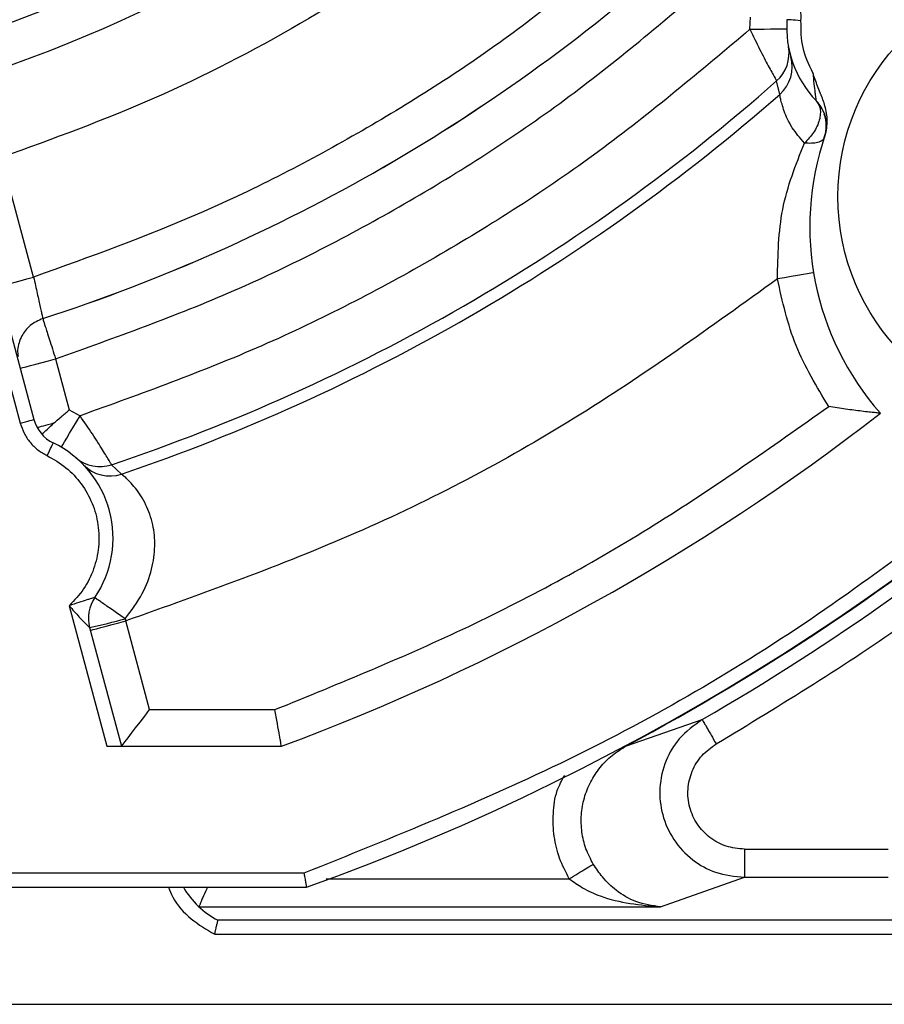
# Model space of a CAD drawing. Header units: inches. Extents: x 170 to 288, y 234 to 248.
# Tile 469 of 480: x 260.3029 to 260.3432, y 244.5855 to 244.6314. Entities that reach past the tile are written whole.
import ezdxf

# ---------------------------------------------------------------- set-up
doc = ezdxf.new("R2010")
doc.units = ezdxf.units.IN
doc.header["$LTSCALE"] = 0.25
doc.header["$MEASUREMENT"] = 0
doc.layers.add('ANNOTATIONS', color=1, linetype='Continuous')
doc.layers.add('STANDARD Z GUIDE MOTOR RH', color=7, linetype='Continuous')
doc.styles.add('ARIAL', font='arial.ttf', dxfattribs={"height": 0.09375})
doc.dimstyles.new('STANDARD$0', dxfattribs={"dimtxt": 0.09375, "dimasz": 0.09375, "dimexe": 0.03125, "dimexo": 0.046875, "dimgap": 0.09, "dimtad": 0, "dimtih": 1, "dimtoh": 1, "dimdec": 4, "dimzin": 0, "dimdsep": 46, "dimtxsty": 'ARIAL', "dimcen": 0.09, "dimadec": 0, "dimazin": 0, "dimtfac": 1, "dimtdec": 4, "dimtofl": 0, "dimtmove": 0, "dimatfit": 1, "dimfxl": 1, "dimtolj": 1, "dimtzin": 0, "dimarcsym": 0})

# ---------------------------------------------------------------- blocks, each defined once
blk = doc.blocks.new('*D45')
at = {"layer": 'ANNOTATIONS', "color": 0, "lineweight": -2, "transparency": 16777216}
for p, q in [((260.782945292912, 245.2238306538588), (261.3812151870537, 245.2238306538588)), ((261.3499651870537, 245.1300806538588), (261.3499651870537, 244.8380630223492)), ((261.3499651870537, 244.2690339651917), (261.3499651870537, 244.5610515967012)), ((259.6662786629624, 244.1752839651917), (261.3812151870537, 244.1752839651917))]:
    blk.add_line(p, q, dxfattribs=at)
at = {"layer": 'ANNOTATIONS', "color": 0, "transparency": 16777216}
for points in [[(261.3343401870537, 245.1300806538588), (261.3655901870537, 245.1300806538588), (261.3499651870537, 245.2238306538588)], [(261.3343401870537, 244.2690339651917), (261.3655901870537, 244.2690339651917), (261.3499651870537, 244.1752839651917)]]:
    blk.add_solid(points, dxfattribs=at)
at = {"layer": 'defpoints', "color": 0, "transparency": 16777216}
for p in [(260.736070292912, 245.2238306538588), (261.3499651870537, 245.2238306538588), (259.6194036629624, 244.1752839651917)]:
    blk.add_point(p, dxfattribs=at)
at = {"layer": 'ANNOTATIONS', "color": 0, "transparency": 16777216, "insert": (261.3499651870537, 244.6995573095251), "char_height": 0.09375, "attachment_point": 5, "style": 'ARIAL'}
blk.add_mtext('\\A1;HEADROOM', dxfattribs=at)

msp = doc.modelspace()

# ---------------------------------------------------------------- linework, layer by layer
at = {"layer": 'STANDARD Z GUIDE MOTOR RH'}
for p, q in [((260.336909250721, 244.6309080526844), (260.3369264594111, 244.6314782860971)), ((260.3388306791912, 244.6295513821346), (260.3388439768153, 244.6294896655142)), ((260.2987656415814, 244.6282176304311), (260.3029577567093, 244.6125724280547)), ((260.2993993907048, 244.6283874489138), (260.3035915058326, 244.6127422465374)), ((260.3382916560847, 244.6278780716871), (260.3381496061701, 244.6285005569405)), ((260.3035819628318, 244.6193694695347), (260.3020894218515, 244.624940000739)), ((260.3046014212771, 244.6155648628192), (260.305239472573, 244.6131838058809)), ((260.305239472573, 244.6131838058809), (260.3057418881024, 244.6129136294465)), ((260.3060629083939, 244.6104665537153), (260.3060582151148, 244.6104652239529)), ((260.306154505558, 244.6104142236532), (260.3060645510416, 244.6104670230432)), ((260.3072066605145, 244.6106356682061), (260.3076746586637, 244.6102013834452)), ((260.3052354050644, 244.6040720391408), (260.3069895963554, 244.597525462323)), ((260.3078443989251, 244.6034665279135), (260.3078704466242, 244.6033648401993)), ((260.3061882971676, 244.6030509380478), (260.3076688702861, 244.597525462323)), ((260.3089779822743, 244.5992314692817), (260.3078704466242, 244.6033648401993)), ((260.3089779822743, 244.5992314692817), (260.3148048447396, 244.5992314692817)), ((260.3311638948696, 244.5975489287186), (260.3346850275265, 244.5987709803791)), ((260.3069895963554, 244.597525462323), (260.315112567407, 244.597525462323)), ((260.3366488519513, 244.592737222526), (260.3433409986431, 244.592737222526)), ((260.3161582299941, 244.5916199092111), (260.2409990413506, 244.5916199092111)), ((260.3171927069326, 244.5913624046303), (260.3285034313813, 244.5913624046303)), ((260.332749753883, 244.5900508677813), (260.3366488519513, 244.591425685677)), ((260.3366488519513, 244.591425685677), (260.3433409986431, 244.591425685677)), ((260.2408846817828, 244.5909637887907), (260.3162726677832, 244.5909637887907)), ((260.3112753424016, 244.5900508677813), (260.3112758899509, 244.5900493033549)), ((260.3112753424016, 244.5900508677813), (260.332749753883, 244.5900508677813)), ((260.312158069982, 244.5894297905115), (260.3121574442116, 244.589430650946)), ((260.3641523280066, 244.5894297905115), (260.312158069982, 244.5894297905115)), ((260.3120060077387, 244.5887740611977), (260.3638805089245, 244.5887740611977)), ((260.2824936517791, 244.585524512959), (260.3638805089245, 244.585524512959))]:
    msp.add_line(p, q, dxfattribs=at)
at = {"layer": 'STANDARD Z GUIDE MOTOR RH', "flags": 128}
for points in [[(260.3392823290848, 244.631305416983), (260.3391546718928, 244.6313148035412), (260.3390318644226, 244.6313237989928), (260.3389187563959, 244.6313320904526), (260.3388195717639, 244.6313393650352), (260.3387382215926, 244.6313453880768), (260.3386777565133, 244.6313497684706), (260.3386405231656, 244.6313525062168), (260.3386279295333, 244.6313534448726)], [(260.336909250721, 244.6309080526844), (260.3372420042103, 244.630912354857), (260.3375620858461, 244.6309165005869), (260.3378569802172, 244.6309202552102), (260.3381155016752, 244.6309236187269), (260.3383276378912, 244.630926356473), (260.3384852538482, 244.630928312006), (260.3385823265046, 244.6309295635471), (260.3386151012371, 244.630930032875)], [(260.339868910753, 244.6195673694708), (260.3398366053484, 244.6195619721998), (260.3397408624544, 244.6195460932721), (260.3395852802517, 244.619520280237), (260.3393759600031, 244.6194856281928), (260.3391209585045, 244.6194433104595), (260.3388299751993, 244.6193951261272), (260.3385141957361, 244.6193427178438), (260.3381859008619, 244.6192883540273)], [(260.3019340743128, 244.6189279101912), (260.3019657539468, 244.6189364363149), (260.3020595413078, 244.6189615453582), (260.3022118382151, 244.6190023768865), (260.3024167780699, 244.6190572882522), (260.3026664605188, 244.6191241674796), (260.3029513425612, 244.6192005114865), (260.3032604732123, 244.6192833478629), (260.3035819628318, 244.6193694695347)], [(260.3029535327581, 244.6151233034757), (260.3029852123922, 244.6151317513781), (260.3030789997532, 244.6151568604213), (260.3032312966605, 244.6151976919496), (260.3034362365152, 244.6152526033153), (260.3036859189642, 244.615319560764), (260.3039708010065, 244.615395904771), (260.3042799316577, 244.6154786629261), (260.3046014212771, 244.6155648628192)], [(260.3029577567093, 244.6125724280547), (260.3030813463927, 244.6126055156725), (260.303200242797, 244.6126374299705), (260.3033098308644, 244.6126667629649), (260.3034058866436, 244.6126924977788), (260.3034847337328, 244.6127136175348), (260.3035433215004, 244.6127293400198), (260.3035793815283, 244.612738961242), (260.3035915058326, 244.6127422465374)], [(260.3048699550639, 244.6114472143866), (260.304886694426, 244.6114753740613), (260.3049362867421, 244.6115588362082), (260.3050168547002, 244.6116943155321), (260.3051253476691, 244.6118767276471), (260.3052574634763, 244.6120989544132), (260.3054081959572, 244.6123524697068), (260.3055717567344, 244.612627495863), (260.3057418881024, 244.6129136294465)], [(260.3045113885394, 244.6125615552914), (260.3043745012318, 244.612524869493), (260.3042472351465, 244.6124907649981), (260.3041308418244, 244.612459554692), (260.3040263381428, 244.6124315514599), (260.3039349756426, 244.6124070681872), (260.3038574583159, 244.6123863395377), (260.3037947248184, 244.6123695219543), (260.303747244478, 244.6123567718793)], [(260.3042112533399, 244.6110571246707), (260.3042669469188, 244.611172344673), (260.304320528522, 244.6112831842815), (260.3043698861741, 244.6113853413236), (260.3044131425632, 244.6114748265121), (260.3044487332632, 244.6115482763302), (260.3044750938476, 244.6116028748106), (260.3044913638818, 244.6116365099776), (260.3044968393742, 244.6116478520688)], [(260.3062224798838, 244.6029232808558), (260.3062541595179, 244.6029318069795), (260.3063479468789, 244.6029569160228), (260.3065002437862, 244.6029977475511), (260.3067051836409, 244.6030526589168), (260.3069548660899, 244.6031195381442), (260.3072398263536, 244.6031958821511), (260.3075489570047, 244.6032787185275), (260.3078704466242, 244.6033648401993)], [(260.3076688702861, 244.597525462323), (260.307688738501, 244.5975513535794), (260.3077477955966, 244.597628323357), (260.3078442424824, 244.5977540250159), (260.3079751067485, 244.5979245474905), (260.3081364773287, 244.5981348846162), (260.3083234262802, 244.5983784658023), (260.3085302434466, 244.5986479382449), (260.3087506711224, 244.5989352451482), (260.3089779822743, 244.5992314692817)]]:
    msp.add_lwpolyline(points, dxfattribs=at)
at = {"layer": 'STANDARD Z GUIDE MOTOR RH'}
for centre, radius in [((260.2785786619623, 244.6959506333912), 0.06900244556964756), ((260.3514133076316, 244.6231159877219), 0.01041666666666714)]:
    msp.add_circle(centre, radius, dxfattribs=at)
for centre, radius, start, end in [((260.2785786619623, 244.6959506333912), 0.1115485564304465, 289.7499227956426, 340.2500699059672), ((260.2785786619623, 244.6959506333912), 0.0708795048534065, 288.4208054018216, 311.5791945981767), ((260.2785786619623, 244.6959506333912), 0.08252803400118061, 287.946337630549, 312.0526493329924), ((260.2785786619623, 244.6959506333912), 0.082526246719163, 287.9471520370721, 312.0528479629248), ((260.3435359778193, 244.6309933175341), 0.004921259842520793, 175.8033865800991, 223.7589671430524), ((260.3370227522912, 244.6297790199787), 0.001704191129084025, 311.3933697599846, 10.55750207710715), ((260.337168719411, 244.6291604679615), 0.001704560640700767, 311.2071725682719, 16.05193749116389), ((260.2785786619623, 244.6959506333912), 0.08999005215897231, 288.5494945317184, 311.4505054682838), ((260.2785786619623, 244.6959506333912), 0.09055118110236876, 288.7428558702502, 311.2571441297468), ((260.3387493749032, 244.62640970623), 0.001706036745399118, 22.369427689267, 43.75896714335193), ((260.3387493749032, 244.62640970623), 0.001706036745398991, 341.538420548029, 18.73347381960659), ((260.3528155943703, 244.6217137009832), 0.0131233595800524, 161.1324152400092, 221.4166783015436), ((260.3052394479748, 244.6131837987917), 0.001706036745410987, 194.9999999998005, 244.1966134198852), ((260.2785786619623, 244.6959506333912), 0.104986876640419, 290.364134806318, 307.8333566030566), ((260.3023546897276, 244.6072172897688), 0.0049212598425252, 325.803386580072, 64.19661341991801), ((260.3066629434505, 244.6122509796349), 0.00170436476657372, 229.447540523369, 288.6033361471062), ((260.2785786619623, 244.6959506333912), 0.1122132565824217, 299.9998621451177, 310.7162171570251), ((260.3071255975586, 244.611815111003), 0.001704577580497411, 223.946926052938, 288.7905633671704), ((260.2785786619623, 244.6959506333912), 0.1115710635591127, 298.1197838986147, 309.3693205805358), ((260.3078362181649, 244.6034925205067), 0.001706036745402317, 145.8033865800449, 195.0000000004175), ((260.3005028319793, 244.6292147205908), 0.02677439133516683, 282.2599356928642, 285.9144092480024), ((260.3139570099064, 244.5929322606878), 0.003937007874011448, 210.0000000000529, 242.800149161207)]:
    msp.add_arc(centre, radius, start, end, dxfattribs=at)
for points, knots in [([(260.278578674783, 244.7636457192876), (260.2815315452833, 244.7635342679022), (260.2874402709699, 244.7633112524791), (260.296150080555, 244.7615129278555), (260.3045585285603, 244.7586747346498), (260.3125236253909, 244.7547436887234), (260.319907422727, 244.7498111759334), (260.3265830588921, 244.7439546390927), (260.3324391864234, 244.737279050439), (260.3373729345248, 244.7298952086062), (260.3412991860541, 244.7219300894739), (260.3441550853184, 244.7135216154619), (260.3458874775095, 244.7048117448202), (260.3464667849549, 244.695950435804), (260.3458874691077, 244.6870891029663), (260.3441548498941, 244.6783792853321), (260.3412990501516, 244.6699707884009), (260.3373727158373, 244.6620056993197), (260.3324389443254, 244.6546218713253), (260.3265827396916, 244.6479463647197), (260.3199071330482, 244.6420898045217), (260.3125232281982, 244.6371574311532), (260.3045581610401, 244.6332262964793), (260.2961497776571, 244.6303881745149), (260.2874399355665, 244.6285900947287), (260.2815314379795, 244.6283670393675), (260.278578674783, 244.6282555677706)], [0, 0, 0, 0, 0.04165386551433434, 0.08334983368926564, 0.1250000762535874, 0.1666529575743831, 0.2083498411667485, 0.2499999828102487, 0.2916532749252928, 0.3333499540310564, 0.3749998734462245, 0.416653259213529, 0.4583498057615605, 0.4999999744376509, 0.5416531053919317, 0.5833497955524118, 0.6250000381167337, 0.6666529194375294, 0.7083498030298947, 0.7499999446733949, 0.7916529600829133, 0.8333499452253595, 0.8750000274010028, 0.9166532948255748, 0.9583476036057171, 1, 1, 1, 1]), ([(260.3283203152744, 244.6400844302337), (260.3263728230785, 244.6384489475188), (260.3224779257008, 244.6351780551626), (260.3160348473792, 244.6310748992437), (260.3092597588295, 244.6275465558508), (260.3044796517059, 244.6258088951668), (260.3020894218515, 244.624940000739)], [0, 0, 0, 0, 0.2500057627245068, 0.5000003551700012, 0.7499817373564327, 1, 1, 1, 1]), ([(260.3323982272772, 244.636006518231), (260.3302641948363, 244.6342022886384), (260.3259961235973, 244.6305938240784), (260.3189209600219, 244.6260757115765), (260.3114705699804, 244.6222074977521), (260.3062114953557, 244.620315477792), (260.3035819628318, 244.6193694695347)], [0, 0, 0, 0, 0.2499993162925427, 0.4999993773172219, 0.7500001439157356, 1, 1, 1, 1]), ([(260.3046014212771, 244.6155648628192), (260.3073947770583, 244.6165629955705), (260.3129814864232, 244.618559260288), (260.3208923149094, 244.6226612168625), (260.32840008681, 244.6274612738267), (260.3329222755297, 244.6313013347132), (260.3351833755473, 244.6332213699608)], [0, 0, 0, 0, 0.2500003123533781, 0.5000004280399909, 0.7499995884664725, 1, 1, 1, 1]), ([(260.3392823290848, 244.631305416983), (260.3392846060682, 244.6314750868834), (260.3392891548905, 244.6318140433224), (260.3391548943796, 244.6323072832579), (260.338934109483, 244.6327681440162), (260.3387092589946, 244.63302177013), (260.3385967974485, 244.6331486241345)], [0, 0, 0, 0, 0.2502948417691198, 0.5000241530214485, 0.7499313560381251, 1, 1, 1, 1]), ([(260.3398319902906, 244.6288786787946), (260.339649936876, 244.629262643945), (260.3392858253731, 244.630030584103), (260.3392834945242, 244.6308804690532), (260.3392823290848, 244.631305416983)], [0, 0, 0, 0, 0.4999935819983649, 1, 1, 1, 1]), ([(260.336909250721, 244.6309080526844), (260.3346002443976, 244.6289577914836), (260.3299822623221, 244.6250572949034), (260.3223295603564, 244.6201718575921), (260.3142723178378, 244.6159871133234), (260.3085853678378, 244.6139381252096), (260.3057418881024, 244.6129136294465)], [0, 0, 0, 0, 0.2500014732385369, 0.499999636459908, 0.7499994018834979, 0.9999999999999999, 0.9999999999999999, 0.9999999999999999, 0.9999999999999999]), ([(260.336909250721, 244.6309080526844), (260.3370599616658, 244.6305922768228), (260.3373611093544, 244.6299612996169), (260.3377728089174, 244.6291806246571), (260.3380747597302, 244.6286324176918), (260.3381245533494, 244.6285446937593), (260.3381496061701, 244.6285005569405)], [0, 0, 0, 0, 0.2555803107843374, 0.5106956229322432, 0.7538147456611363, 1, 1, 1, 1]), ([(260.3388439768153, 244.6294896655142), (260.3388466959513, 244.6294780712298), (260.3388565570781, 244.629436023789), (260.3388620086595, 244.6293679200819), (260.3388659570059, 244.6293185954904)], [0, 0, 0, 0, 0.2757429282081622, 1, 1, 1, 1]), ([(260.3398319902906, 244.6288786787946), (260.3398486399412, 244.6287066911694), (260.3398791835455, 244.6283911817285), (260.3399224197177, 244.6280252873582), (260.3399513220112, 244.627803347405), (260.3399677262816, 244.627684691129), (260.3399792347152, 244.6276050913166), (260.3399807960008, 244.6275946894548), (260.3399815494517, 244.6275896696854)], [0, 0, 0, 0, 0.3263589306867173, 0.5987019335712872, 0.7153144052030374, 0.8192750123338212, 0.912785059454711, 1, 1, 1, 1]), ([(260.3403973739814, 244.6259575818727), (260.3404455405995, 244.6261623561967), (260.3405462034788, 244.6265903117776), (260.3404406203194, 244.6272383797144), (260.3402947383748, 244.6276558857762), (260.3402046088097, 244.6278850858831), (260.3401493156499, 244.6280261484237), (260.3400145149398, 244.6283610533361), (260.339904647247, 244.6286726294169), (260.3398319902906, 244.6288786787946)], [0, 0, 0, 0, 0.2060316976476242, 0.4305833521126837, 0.6346447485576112, 0.6435241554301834, 0.6737915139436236, 0.7842740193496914, 1, 1, 1, 1]), ([(260.3394447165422, 244.6256061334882), (260.3392391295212, 244.6258484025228), (260.3387926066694, 244.6263745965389), (260.3385294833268, 244.6270019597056), (260.3383932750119, 244.627420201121), (260.3383138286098, 244.6277478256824), (260.3383003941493, 244.6278267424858), (260.3382916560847, 244.6278780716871)], [0, 0, 0, 0, 0.2233922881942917, 0.4851948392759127, 0.6219544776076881, 0.7541109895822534, 1, 1, 1, 1]), ([(260.3399815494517, 244.6275896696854), (260.3400585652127, 244.627475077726), (260.3401771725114, 244.6272986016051), (260.3401911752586, 244.626964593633), (260.3401449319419, 244.6266822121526), (260.3400349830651, 244.6263873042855), (260.3398283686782, 244.6260103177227), (260.3395957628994, 244.625765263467), (260.3394447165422, 244.6256061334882)], [0, 0, 0, 0, 0.2390053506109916, 0.3680776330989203, 0.5000107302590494, 0.6319516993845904, 0.7610018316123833, 1, 1, 1, 1]), ([(260.3400327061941, 244.6275338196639), (260.3401228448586, 244.6274138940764), (260.3403062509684, 244.6271698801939), (260.3404477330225, 244.6267375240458), (260.3404847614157, 244.6262996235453), (260.3404184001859, 244.6260477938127), (260.3403856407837, 244.6259234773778)], [0, 0, 0, 0, 0.2447954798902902, 0.4980879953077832, 0.7522297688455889, 1, 1, 1, 1]), ([(260.3381859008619, 244.6192883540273), (260.3382083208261, 244.6203871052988), (260.3382539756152, 244.6226245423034), (260.3390431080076, 244.6246005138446), (260.3394447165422, 244.6256061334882)], [0, 0, 0, 0, 0.4910758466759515, 1, 1, 1, 1]), ([(260.3403676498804, 244.6258694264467), (260.340339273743, 244.6258198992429), (260.3402826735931, 244.6257211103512), (260.3400668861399, 244.625631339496), (260.3397864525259, 244.6255879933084), (260.3395560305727, 244.6256002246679), (260.3394447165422, 244.6256061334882)], [0, 0, 0, 0, 0.2600094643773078, 0.5186250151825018, 0.7674536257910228, 1, 1, 1, 1]), ([(260.3035819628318, 244.6193694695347), (260.3036103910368, 244.6192397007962), (260.303667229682, 244.6189802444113), (260.3037495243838, 244.6186065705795), (260.3038251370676, 244.6182641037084), (260.303891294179, 244.6179661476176), (260.3039448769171, 244.6177247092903), (260.3039835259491, 244.6175513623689), (260.3040068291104, 244.617446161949), (260.3040077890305, 244.6174420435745), (260.3040082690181, 244.6174399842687)], [0, 0, 0, 0, 0.1252147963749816, 0.2503513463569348, 0.3754865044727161, 0.5005059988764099, 0.625464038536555, 0.7503014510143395, 0.8751435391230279, 1, 1, 1, 1]), ([(260.3381859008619, 244.6192883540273), (260.3350857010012, 244.6170490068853), (260.3288827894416, 244.6125684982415), (260.3186831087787, 244.6072110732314), (260.3114737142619, 244.6046465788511), (260.3078704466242, 244.6033648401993)], [0, 0, 0, 0, 0.3332414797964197, 0.6667529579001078, 1, 1, 1, 1]), ([(260.3405729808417, 244.6133453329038), (260.3400128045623, 244.614270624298), (260.3388924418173, 244.616121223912), (260.3384214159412, 244.6182326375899), (260.3381859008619, 244.6192883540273)], [0, 0, 0, 0, 0.4999954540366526, 1, 1, 1, 1]), ([(260.3040082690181, 244.6174399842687), (260.3038015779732, 244.6173456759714), (260.3034054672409, 244.6171649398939), (260.303057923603, 244.6167178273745), (260.302893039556, 244.6163148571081), (260.3028153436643, 244.615986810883), (260.3028464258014, 244.615771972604), (260.3028608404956, 244.6156723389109)], [0, 0, 0, 0, 0.2949910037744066, 0.5653321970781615, 0.7164061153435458, 0.8684801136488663, 0.9999999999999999, 0.9999999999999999, 0.9999999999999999, 0.9999999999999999]), ([(260.3040082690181, 244.6174399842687), (260.3040137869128, 244.6174222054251), (260.304027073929, 244.6173793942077), (260.3041019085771, 244.617141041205), (260.3042075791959, 244.6168073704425), (260.3043202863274, 244.6164521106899), (260.3044550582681, 244.6160274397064), (260.3045523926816, 244.6157198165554), (260.3046014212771, 244.6155648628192)], [0, 0, 0, 0, 0.1613032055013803, 0.3884159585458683, 0.5267290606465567, 0.6780943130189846, 0.8378519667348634, 1, 1, 1, 1]), ([(260.3045113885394, 244.6125615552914), (260.3046253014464, 244.6126615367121), (260.3048544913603, 244.6128626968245), (260.3051106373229, 244.6130763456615), (260.305239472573, 244.6131838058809)], [0, 0, 0, 0, 0.4970240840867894, 1, 1, 1, 1]), ([(260.3148048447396, 244.5992314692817), (260.3178381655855, 244.600467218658), (260.323906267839, 244.6029393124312), (260.3325476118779, 244.6076724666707), (260.3378982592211, 244.611454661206), (260.3405729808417, 244.6133453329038)], [0, 0, 0, 0, 0.3332763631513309, 0.666713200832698, 1, 1, 1, 1]), ([(260.3429741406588, 244.6130322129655), (260.342960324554, 244.6130331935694), (260.3429314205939, 244.6130352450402), (260.3427290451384, 244.6130562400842), (260.3424477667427, 244.6130849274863), (260.3420089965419, 244.6131364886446), (260.3413690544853, 244.6132188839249), (260.3408370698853, 244.6133033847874), (260.3405729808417, 244.6133453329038)], [0, 0, 0, 0, 0.1221766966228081, 0.2555995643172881, 0.3698377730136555, 0.5038170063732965, 0.7536836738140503, 1, 1, 1, 1]), ([(260.3072066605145, 244.6106356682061), (260.3071809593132, 244.6106794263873), (260.3071298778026, 244.6107663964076), (260.3068061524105, 244.6113019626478), (260.3063358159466, 244.612048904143), (260.3059399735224, 244.6126252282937), (260.3057418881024, 244.6129136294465)], [0, 0, 0, 0, 0.246181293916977, 0.4892888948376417, 0.7444325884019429, 1, 1, 1, 1]), ([(260.3029577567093, 244.6125724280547), (260.3030113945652, 244.612411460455), (260.3031185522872, 244.6120898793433), (260.3034075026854, 244.611668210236), (260.3037675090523, 244.6113054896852), (260.3040633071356, 244.611139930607), (260.3042112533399, 244.6110571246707)], [0, 0, 0, 0, 0.2502685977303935, 0.4999866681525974, 0.749913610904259, 1, 1, 1, 1]), ([(260.3039722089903, 244.6120415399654), (260.3040484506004, 244.6121187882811), (260.3041872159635, 244.6122593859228), (260.3044106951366, 244.6124676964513), (260.3045113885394, 244.6125615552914)], [0, 0, 0, 0, 0.5494282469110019, 1, 1, 1, 1]), ([(260.3507273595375, 244.6117384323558), (260.347231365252, 244.6089558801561), (260.3402364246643, 244.6033884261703), (260.3286004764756, 244.5966167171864), (260.3203044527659, 244.5932850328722), (260.3161582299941, 244.5916199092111)], [0, 0, 0, 0, 0.3332416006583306, 0.6667645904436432, 1, 1, 1, 1]), ([(260.3042112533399, 244.6110571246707), (260.3045125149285, 244.6108842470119), (260.3051150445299, 244.6105384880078), (260.3058263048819, 244.6097628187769), (260.3063402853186, 244.6088528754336), (260.3066163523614, 244.6078421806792), (260.3066420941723, 244.6067947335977), (260.3064108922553, 244.6057755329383), (260.3059522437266, 244.6048283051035), (260.3054743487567, 244.6043241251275), (260.3052354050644, 244.6040720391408)], [0, 0, 0, 0, 0.1249985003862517, 0.2499996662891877, 0.3749933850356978, 0.4999971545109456, 0.6249964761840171, 0.7500031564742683, 0.8750035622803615, 1, 1, 1, 1]), ([(260.3078443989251, 244.6034665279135), (260.3081300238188, 244.6038468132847), (260.308664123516, 244.6045579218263), (260.3091070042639, 244.6057459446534), (260.3092596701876, 244.6068607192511), (260.3091487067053, 244.6079071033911), (260.3087996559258, 244.6088582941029), (260.3082979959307, 244.6096061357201), (260.3078178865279, 244.6100834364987), (260.3077209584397, 244.6101632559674), (260.3076746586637, 244.6102013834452)], [0, 0, 0, 0, 0.1297517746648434, 0.2426272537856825, 0.3466751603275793, 0.4520894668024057, 0.571488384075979, 0.7136007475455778, 0.8631952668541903, 1, 1, 1, 1]), ([(260.335341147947, 244.5976346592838), (260.3383669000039, 244.5994768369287), (260.3444184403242, 244.6031612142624), (260.3498946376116, 244.6076564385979), (260.3526327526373, 244.6099040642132)], [0, 0, 0, 0, 0.4999970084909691, 1, 1, 1, 1]), ([(260.3064251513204, 244.6044513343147), (260.3064199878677, 244.6044498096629), (260.3064094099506, 244.604446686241), (260.3063293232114, 244.6044227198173), (260.3062121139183, 244.6043869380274), (260.3060015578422, 244.6043214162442), (260.305669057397, 244.6042136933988), (260.3053867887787, 244.6041214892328), (260.3052354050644, 244.6040720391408)], [0, 0, 0, 0, 0.09638427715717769, 0.1974540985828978, 0.3064484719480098, 0.4248261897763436, 0.6915280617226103, 1, 1, 1, 1]), ([(260.3078443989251, 244.6034665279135), (260.3076618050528, 244.6035908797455), (260.3073816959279, 244.6037816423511), (260.3070472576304, 244.6040115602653), (260.3068202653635, 244.6041683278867), (260.3066398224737, 244.6042943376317), (260.306468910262, 244.6044151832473), (260.3064423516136, 244.6044371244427), (260.3064251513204, 244.6044513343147)], [0, 0, 0, 0, 0.2441198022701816, 0.3744933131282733, 0.5067277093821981, 0.6379061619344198, 0.7654955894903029, 1, 1, 1, 1]), ([(260.3052354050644, 244.6040720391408), (260.3053915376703, 244.6038912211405), (260.3056565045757, 244.6035843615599), (260.3059836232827, 244.6032493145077), (260.3061340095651, 244.603103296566), (260.3061819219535, 244.6030571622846), (260.3061862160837, 244.6030529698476), (260.3061882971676, 244.6030509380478)], [0, 0, 0, 0, 0.4287742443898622, 0.7276570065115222, 0.8768023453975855, 0.9402941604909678, 1, 1, 1, 1]), ([(260.315112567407, 244.597525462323), (260.3151080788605, 244.5975491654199), (260.3151012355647, 244.5975853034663), (260.3150626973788, 244.5978019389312), (260.315011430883, 244.5980886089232), (260.3149248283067, 244.5985679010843), (260.3148448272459, 244.5990103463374), (260.3148048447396, 244.5992314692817)], [0, 0, 0, 0, 0.2425561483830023, 0.3698042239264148, 0.5008797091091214, 0.750552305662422, 0.9999999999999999, 0.9999999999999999, 0.9999999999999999, 0.9999999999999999]), ([(260.3346850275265, 244.5987709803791), (260.3343031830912, 244.5984944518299), (260.3336022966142, 244.5979868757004), (260.3329383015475, 244.5968431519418), (260.3326510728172, 244.5956130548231), (260.3327835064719, 244.5943213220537), (260.3333142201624, 244.5931405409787), (260.3341862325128, 244.5922117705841), (260.3353325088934, 244.5915594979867), (260.336192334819, 244.5914721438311), (260.3366488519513, 244.5914257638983)], [0, 0, 0, 0, 0.1364286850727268, 0.2504187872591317, 0.3780926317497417, 0.5001547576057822, 0.6234214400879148, 0.7497673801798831, 0.8671411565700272, 1, 1, 1, 1]), ([(260.3346850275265, 244.5987709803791), (260.3346950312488, 244.5987536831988), (260.3347104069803, 244.5987270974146), (260.3347932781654, 244.5985835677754), (260.3348778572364, 244.5984369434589), (260.3349823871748, 244.5982560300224), (260.3351338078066, 244.597993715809), (260.3352594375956, 244.5977761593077), (260.335341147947, 244.5976346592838)], [0, 0, 0, 0, 0.2397607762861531, 0.3685125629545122, 0.499990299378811, 0.6314460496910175, 0.7602903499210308, 1, 1, 1, 1]), ([(260.3296205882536, 244.5920370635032), (260.3294961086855, 244.5922734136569), (260.3292471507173, 244.5927461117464), (260.3290666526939, 244.5935328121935), (260.3290393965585, 244.5943355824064), (260.3291784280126, 244.5951284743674), (260.329474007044, 244.5958775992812), (260.3299158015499, 244.5965496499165), (260.3304782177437, 244.597130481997), (260.3309352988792, 244.5974094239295), (260.3311638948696, 244.5975489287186)], [0, 0, 0, 0, 0.1248341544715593, 0.2496671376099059, 0.3745293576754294, 0.4994634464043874, 0.6244753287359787, 0.7495739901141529, 0.8747566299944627, 1, 1, 1, 1]), ([(260.3366488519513, 244.5927373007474), (260.3363621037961, 244.5927644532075), (260.3357887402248, 244.5928187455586), (260.3350192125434, 244.5932437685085), (260.334422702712, 244.5938746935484), (260.3340633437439, 244.5946691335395), (260.3339793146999, 244.5955370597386), (260.3341821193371, 244.5963814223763), (260.3346367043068, 244.5971340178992), (260.3351062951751, 244.597467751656), (260.335341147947, 244.5976346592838)], [0, 0, 0, 0, 0.1250646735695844, 0.2500714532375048, 0.3750190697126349, 0.4999399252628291, 0.6248772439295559, 0.7498480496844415, 0.874893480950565, 0.9999999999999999, 0.9999999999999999, 0.9999999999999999, 0.9999999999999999]), ([(260.3285034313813, 244.5913624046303), (260.3283396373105, 244.591672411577), (260.3280121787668, 244.5922921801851), (260.3277666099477, 244.5933315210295), (260.3277358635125, 244.5943957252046), (260.3278532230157, 244.5953896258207), (260.3281590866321, 244.595938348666), (260.3282883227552, 244.5961701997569)], [0, 0, 0, 0, 0.2082856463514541, 0.4164064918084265, 0.6284394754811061, 0.8430050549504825, 1, 1, 1, 1]), ([(260.3366488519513, 244.592737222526), (260.3366488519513, 244.5925691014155), (260.3366488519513, 244.5922328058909), (260.3366488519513, 244.5918053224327), (260.3366488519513, 244.5914998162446), (260.3366488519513, 244.5914503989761), (260.3366488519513, 244.591425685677)], [0, 0, 0, 0, 0.2499473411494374, 0.4999739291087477, 0.7499397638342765, 1, 1, 1, 1]), ([(260.3285034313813, 244.5913624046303), (260.3286377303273, 244.591443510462), (260.3289146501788, 244.5916107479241), (260.3292757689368, 244.5918288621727), (260.3295374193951, 244.5919867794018), (260.3295935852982, 244.5920207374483), (260.3296205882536, 244.5920370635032)], [0, 0, 0, 0, 0.2445787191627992, 0.5043129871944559, 0.7616879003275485, 1, 1, 1, 1]), ([(260.332749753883, 244.5900508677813), (260.3323657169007, 244.5901016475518), (260.3316677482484, 244.5901939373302), (260.3307591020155, 244.5907247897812), (260.3300794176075, 244.5913524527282), (260.3297589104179, 244.5918306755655), (260.3296205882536, 244.5920370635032)], [0, 0, 0, 0, 0.347404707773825, 0.6313912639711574, 0.840918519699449, 1, 1, 1, 1]), ([(260.3161582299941, 244.5916199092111), (260.3161673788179, 244.591567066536), (260.3161845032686, 244.5914681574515), (260.3162121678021, 244.5913070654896), (260.3162364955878, 244.5911717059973), (260.3162541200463, 244.5910698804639), (260.3162684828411, 244.5909867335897), (260.3162710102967, 244.5909728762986), (260.3162726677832, 244.5909637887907)], [0, 0, 0, 0, 0.1550597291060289, 0.290235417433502, 0.499935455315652, 0.6306411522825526, 0.757777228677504, 1, 1, 1, 1]), ([(260.3285034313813, 244.5913624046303), (260.3287049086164, 244.5912154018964), (260.3291569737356, 244.5908855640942), (260.3305598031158, 244.590252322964), (260.3318006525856, 244.5901381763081), (260.332749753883, 244.5900508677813)], [0, 0, 0, 0, 0.1589857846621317, 0.3567248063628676, 1, 1, 1, 1]), ([(260.3098565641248, 244.5909637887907), (260.3099182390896, 244.5908090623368), (260.3101429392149, 244.5902453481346), (260.3108685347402, 244.5894413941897), (260.3116268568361, 244.5889965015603), (260.3120060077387, 244.5887740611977)], [0, 0, 0, 0, 0.1590722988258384, 0.5795473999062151, 1, 1, 1, 1]), ([(260.311664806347, 244.5909637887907), (260.3116488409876, 244.5909303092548), (260.3115638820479, 244.5907521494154), (260.3114664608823, 244.5905205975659), (260.3113734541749, 244.5902962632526), (260.3113198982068, 244.5901628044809), (260.3112848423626, 244.5900746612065), (260.3112784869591, 244.5900587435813), (260.3112753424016, 244.5900508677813)], [0, 0, 0, 0, 0.06748584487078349, 0.3591228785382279, 0.5257841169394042, 0.6875527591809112, 0.8454058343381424, 1, 1, 1, 1]), ([(260.3120060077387, 244.5887740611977), (260.3120180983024, 244.5888286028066), (260.3120403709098, 244.5889290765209), (260.3120755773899, 244.5890856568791), (260.3121073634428, 244.5892159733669), (260.3121305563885, 244.5893157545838), (260.312150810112, 244.5894008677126), (260.3121552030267, 244.5894183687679), (260.312158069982, 244.5894297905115)], [0, 0, 0, 0, 0.1641768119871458, 0.3024379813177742, 0.5001566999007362, 0.6330447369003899, 0.7605133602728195, 1, 1, 1, 1])]:
    msp.add_open_spline(points, degree=3, knots=knots, dxfattribs=at)

# ---------------------------------------------------------------- dimensions: what is measured, and where the dimension line sits
at = {"layer": 'ANNOTATIONS'}
dim = msp.add_linear_dim(base=(261.3499651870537, 245.2238306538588), p1=(259.6194036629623, 244.1752839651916), p2=(260.7360702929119, 245.2238306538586), angle=90, text='HEADROOM', dimstyle='STANDARD$0', dxfattribs=at)
dim.commit()
dim.dimension.update_dxf_attribs({"geometry": '*D45', "text_midpoint": (261.3499651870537, 244.6995573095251)})

doc.saveas('drawing.dxf')
